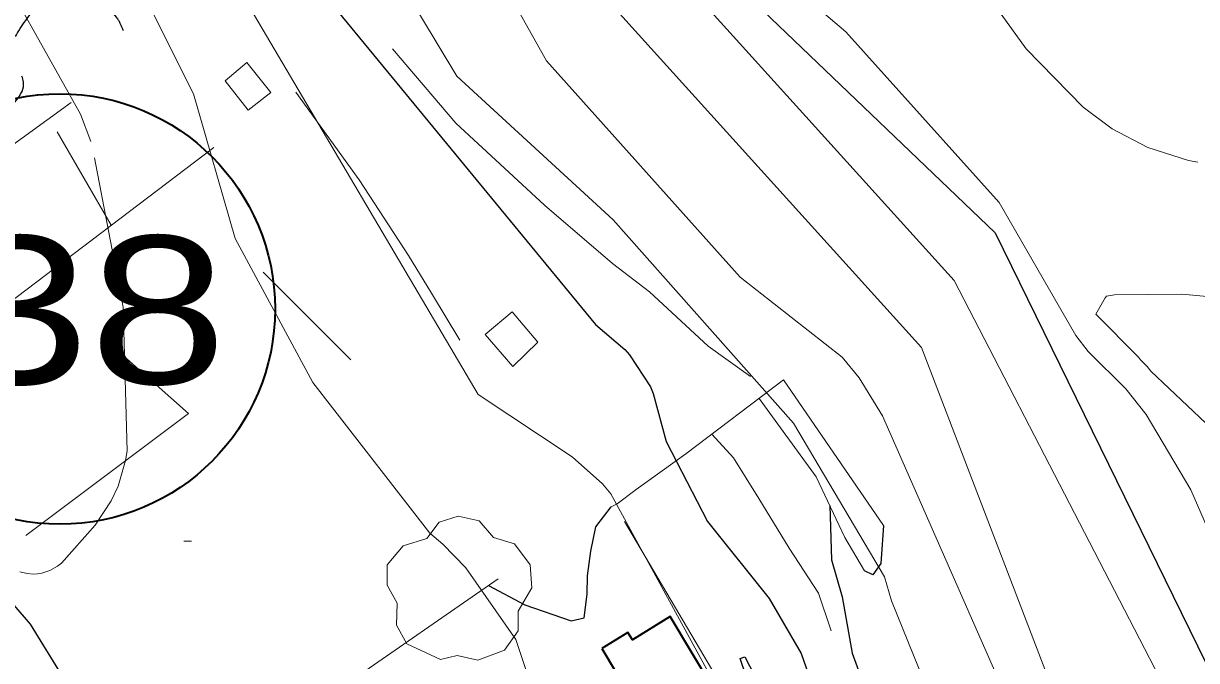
# Model space of a CAD drawing. Extents: x 483847 to 488453, y 4383581 to 4386795.
# Drawn here: x 485279.2 to 485437.9, y 4386091 to 4386177.1 of the extents above; entities that cross this region are included whole.
import ezdxf
from ezdxf.enums import TextEntityAlignment as Align

# ---------------------------------------------------------------- set-up
doc = ezdxf.new("R2010")
doc.units = 0
doc.header["$LTSCALE"] = 3.8
doc.linetypes.add('LONG_DASHED', pattern=[7.5, 6, -1.5])
for name, color, linetype, lineweight in [('13', 7, 'Continuous', 25), ('25', 7, 'LONG_DASHED', 25), ('29', 7, 'Continuous', 13), ('38', 7, 'Continuous', 25), ('47', 7, 'Continuous', 35), ('51', 7, 'Continuous', 13), ('6', 7, 'Continuous', 35), ('7', 7, 'Continuous', 13), ('8', 7, 'Continuous', 25), ('9', 7, 'Continuous', 13)]:
    doc.layers.add(name, color=color, linetype=linetype, lineweight=lineweight)

msp = doc.modelspace()

# ---------------------------------------------------------------- linework, layer by layer
at = {"layer": '25'}
for points in [[(485260.03, 4386118.27), (485267.79, 4386111.6), (485272.94, 4386104.14), (485280.08, 4386095.88), (485284.66, 4386088.48), (485289, 4386081.36), (485290.25, 4386076.58), (485291.3, 4386073.33), (485291.68, 4386071.11), (485292.84, 4386070.45), (485297.94, 4386070.53)], [(485342.08, 4386101.11), (485347.03, 4386098.48), (485353.29, 4386096.31), (485355.04, 4386096.74), (485355.44, 4386099.93), (485355.5, 4386102.4), (485355.92, 4386105.75), (485356.62, 4386109.04), (485358.71, 4386111.73)], [(485388.26, 4386111.92), (485388.5, 4386104.56), (485389.94, 4386099.56), (485391.27, 4386091.96), (485393.69, 4386085.43), (485395.36, 4386081.79), (485396.93, 4386073.08), (485397.85, 4386066.08), (485398.22, 4386061.68), (485398.63, 4386056.62), (485400.29, 4386049.36), (485402.48, 4386039.35), (485399.8, 4386031.9), (485392.67, 4386021.1)], [(485395.54, 4386109.2), (485395.16, 4386104.09), (485394.07, 4386102.56), (485392.98, 4386103.09)], [(485392.48, 4386042.03), (485386.91, 4386045.12), (485384.62, 4386048.38), (485382.33, 4386051.9), (485382.75, 4386058.16), (485383.3, 4386060.14), (485383.45, 4386061.3), (485383.19, 4386062.41), (485382.16, 4386067.38), (485379.93, 4386076.43), (485378.07, 4386081.76), (485376.95, 4386088.83), (485376.13, 4386091.24), (485376.75, 4386091.45), (485378.61, 4386087.89), (485382.27, 4386080.04)]]:
    msp.add_lwpolyline(points, dxfattribs=at)
at = {"layer": '29'}
msp.add_lwpolyline([(485335.59, 4386091.08), (485331.05, 4386093.2), (485329.64, 4386095.74), (485329.74, 4386098.72), (485328.37, 4386101.13), (485328.41, 4386103.88), (485330.57, 4386106.48), (485333.76, 4386107.48), (485335.41, 4386109.67), (485337.98, 4386110.5), (485340.84, 4386109.85), (485342.79, 4386107.58), (485345.6, 4386106.76), (485347.73, 4386103.91), (485347.97, 4386100.78), (485346.09, 4386097.63), (485346.09, 4386094.95), (485344.27, 4386092.34), (485340.65, 4386091), (485337.88, 4386091.63)], close=True, dxfattribs=at)
at = {"layer": '38', "linetype": 'LONG_DASHED'}
msp.add_spline([(485240.87, 4386137.62), (485252.25, 4386143.99), (485257.41, 4386147.54), (485262.4, 4386152.24), (485268.48, 4386156.78), (485272.15, 4386159.88), (485276.05, 4386164.41), (485279.2, 4386169.17), (485277.73, 4386172.69), (485279.28, 4386177.24), (485283.25, 4386180.58), (485286.56, 4386180.54), (485291.92, 4386177.73), (485292.67, 4386176.17)], degree=3, dxfattribs=at)
at = {"layer": '47', "lineweight": 13}
for points in [[(485306.47, 4386169.37), (485309.59, 4386165.39), (485312.66, 4386167.78), (485309.41, 4386171.83)], [(485341.65, 4386135.05), (485345.37, 4386130.7), (485348.78, 4386133.99), (485345.3, 4386138.1)]]:
    msp.add_lwpolyline(points, close=True, dxfattribs=at)
at = {"layer": '47'}
msp.add_lwpolyline([(485357.41, 4386092.58), (485365.9, 4386078.4), (485369.44, 4386080.81), (485367.22, 4386084.12), (485372.3, 4386087.5), (485366.67, 4386096.89), (485361.59, 4386093.76), (485360.95, 4386094.74)], close=True, dxfattribs=at)
at = {"layer": '51'}
for p, q in [((485285.63, 4386166.42), (485243.01, 4386135.46)), ((485291.05, 4386149.83), (485283.76, 4386162.47)), ((485255.74, 4386123.05), (485304.94, 4386160.32)), ((485311.6, 4386143.49), (485323.48, 4386131.61)), ((485343.39, 4386102.02), (485289.27, 4386064.52))]:
    msp.add_line(p, q, dxfattribs=at)
for points in [[(485329.13, 4386173.69), (485337.7, 4386163.65), (485349.69, 4386152.54), (485358.88, 4386144.67), (485363.88, 4386140.84), (485371.79, 4386133.46), (485377.56, 4386129.39)], [(485316.03, 4386167.81), (485324.61, 4386155.97), (485331.26, 4386145.75), (485334.38, 4386140.65), (485338.21, 4386134.3)], [(485289.98, 4386134.6), (485301.52, 4386124.37), (485279.51, 4386107.86)], [(485395.54, 4386109.2), (485382, 4386128.91), (485368.8, 4386118.9), (485362.08, 4386114.09), (485359.5, 4386112.16), (485358.71, 4386111.73)], [(485378.7, 4386126.41), (485386.41, 4386115.82), (485390.29, 4386107.61), (485392.98, 4386103.09)], [(485372.32, 4386121.57), (485375.23, 4386118.35), (485378.67, 4386112.89), (485382.75, 4386106.17), (485386.75, 4386100.05), (485388.45, 4386094.99)], [(485369.41, 4386080.79), (485375.18, 4386084.86), (485360.48, 4386109.75)]]:
    msp.add_lwpolyline(points, dxfattribs=at)
at = {"layer": '6'}
msp.add_circle((485284.13, 4386138.5), 29.1, dxfattribs=at)
at = {"layer": '7'}
msp.add_line((485300.9, 4386107.1), (485301.9, 4386107.1), dxfattribs=at)
at = {"layer": '8'}
for points in [[(485365.63, 4386191.89), (485410.64, 4386148.8), (485442.38, 4386084.01), (485445.24, 4386080.55), (485445.24, 4386080.54), (485466.22, 4386044.01), (485467.2, 4386043.86), (485467.56, 4386043.86), (485469.71, 4386044.12), (485496.58, 4386044.9), (485548.77, 4386051.97), (485549.39, 4386051.28), (485554.2, 4386043.97), (485555.01, 4386043.01), (485563.88, 4386034.3), (485571.74, 4386024.02), (485581.73, 4386007.12), (485582.59, 4386006.06), (485588.52, 4386000.17)], [(485320.46, 4386180.26), (485356.58, 4386136.4), (485360.54, 4386133.01), (485361.16, 4386132.29), (485364.03, 4386127.95), (485364.39, 4386127.07), (485366.11, 4386120.56), (485371.7, 4386109.76), (485380.06, 4386099.35), (485384.41, 4386091.92), (485387.36, 4386083.39), (485393.43, 4386072.87), (485407.05, 4386036.45), (485429.12, 4385997.17), (485454.18, 4385981.2), (485456.88, 4385980.05), (485461.78, 4385978.79), (485466.75, 4385979.01), (485468.66, 4385979.35), (485495.67, 4385987.16), (485538.69, 4385954.89), (485545.05, 4385948.76), (485551.37, 4385939.99), (485567.96, 4385892.17)]]:
    msp.add_lwpolyline(points, dxfattribs=at)
at = {"layer": '9'}
for points in [[(485318.83, 4386227.54), (485349.95, 4386172.08)], [(485311.39, 4386213.9), (485337.82, 4386169.98), (485358.94, 4386150.55)], [(485438.05, 4386158.36), (485436.77, 4386158.6), (485431.28, 4386160.35), (485426.48, 4386162.86), (485422.54, 4386165.8), (485414.84, 4386173.68), (485386.59, 4386212.84)], [(485340.71, 4386199.64), (485400.65, 4386133.27), (485425.06, 4386069.66), (485427.26, 4386066.36), (485437.04, 4386055.26), (485454.23, 4386029.21), (485456.64, 4386026.6), (485461.08, 4386023.62), (485467.01, 4386022.56), (485471.53, 4386022.68), (485498.1, 4386026.79), (485540.55, 4386022.48), (485544.16, 4386021.24), (485547.35, 4386019.78), (485555.33, 4386012.64), (485563.29, 4385998.64), (485563.68, 4385998.17), (485566.35, 4385995.52), (485568.65, 4385992.45), (485569.61, 4385990.16), (485574.33, 4385969.95), (485599.22, 4385907.76)], [(485352.54, 4386200.47), (485405.1, 4386142.35), (485457.97, 4386040.1), (485460.37, 4386036.84), (485463.65, 4386033.94), (485467.14, 4386033.42), (485468.42, 4386033.43), (485522.12, 4386038.92), (485544.08, 4386038.14), (485547.29, 4386037.54), (485550.13, 4386036.14), (485551.26, 4386034.52), (485551.63, 4386034.08), (485555.46, 4386030.48), (485557.62, 4386028.02), (485572.51, 4386002.88), (485573.13, 4386002.11), (485577.43, 4385997.84), (485581.13, 4385992.92), (485582.68, 4385989.22)], [(485273.13, 4386189.43), (485286.9, 4386164.85), (485288.29, 4386161.17)], [(485352.69, 4386073.12), (485345.78, 4386093.8), (485339.01, 4386103.5), (485335.91, 4386106.69), (485334.16, 4386108.17), (485318.34, 4386128.55), (485307.82, 4386148.05), (485302.18, 4386167.62), (485294.15, 4386183.63)], [(485380.3, 4386184.64), (485390.44, 4386175.97), (485411.16, 4386152.9), (485421.53, 4386134.93), (485423.23, 4386132.75), (485428.33, 4386127.69), (485431.07, 4386124.22), (485437.1, 4386114.03), (485445.49, 4386094.73)], [(485308.82, 4386180.98), (485340.72, 4386126.94), (485353.43, 4386118.5), (485357.54, 4386114.87), (485358.66, 4386113.48), (485373.76, 4386085.87), (485382.76, 4386046.26), (485384.08, 4386042.7), (485406.17, 4385997.02), (485407.9, 4385995.01), (485420.96, 4385982.5), (485421.5, 4385982.2)], [(485349.95, 4386172.08), (485376.16, 4386142.79), (485389.96, 4386131.98), (485392.23, 4386129.21), (485395.39, 4386124.03), (485431.64, 4386041.66), (485448.25, 4386016.72), (485448.99, 4386015.95), (485458.14, 4386012.31), (485465.81, 4386010.65), (485470.93, 4386010.48), (485493.74, 4386012.42), (485500.5, 4386012.01), (485545.2, 4386003.71), (485546.61, 4386003.23), (485547.85, 4386002.66), (485550.97, 4385999.87), (485554.07, 4385994.41), (485554.23, 4385994.22), (485555.27, 4385993.19), (485556.16, 4385991.99), (485556.54, 4385991.1), (485558.77, 4385982.34), (485598.56, 4385885.55)], [(485288.79, 4386158.93), (485292.68, 4386138.73), (485293.23, 4386119.31), (485293.01, 4386118.03), (485292, 4386114.52), (485291.06, 4386112.54), (485288.91, 4386109.28), (485284.32, 4386104.12), (485283.78, 4386103.71), (485282.74, 4386103.15), (485281.67, 4386102.77), (485281.09, 4386102.67), (485280.55, 4386102.65), (485279.68, 4386102.72), (485278.68, 4386102.95)], [(485358.94, 4386150.55), (485383.37, 4386123.06), (485395.66, 4386102.29), (485396.59, 4386099.03), (485426.36, 4386025.55), (485429.38, 4386021.25), (485443.78, 4386004.75), (485466.02, 4385996.84), (485466.41, 4385996.82), (485481.81, 4385998.94), (485494.04, 4385999.42), (485501.31, 4385998.76), (485515.35, 4385995.87), (485533.74, 4385989.57), (485541.01, 4385985.38), (485545.83, 4385980.74), (485547.92, 4385977.84), (485587.02, 4385882.62)], [(485502.51, 4386134.39), (485435.87, 4386140.52), (485426.79, 4386140.41), (485425.69, 4386140.22), (485425.55, 4386140.07), (485425.51, 4386140), (485424.27, 4386137.78), (485430.01, 4386132), (485430.31, 4386131.61), (485431.21, 4386130.72), (485431.69, 4386130.1), (485439.15, 4386123.04)]]:
    msp.add_lwpolyline(points, dxfattribs=at)

# ---------------------------------------------------------------- texts
at = {"layer": '13', "width": 1.25}
msp.add_text('38', height=20, dxfattribs=at).set_placement((485288.11, 4386128.37), align=Align.CENTER)

doc.saveas('drawing.dxf')
